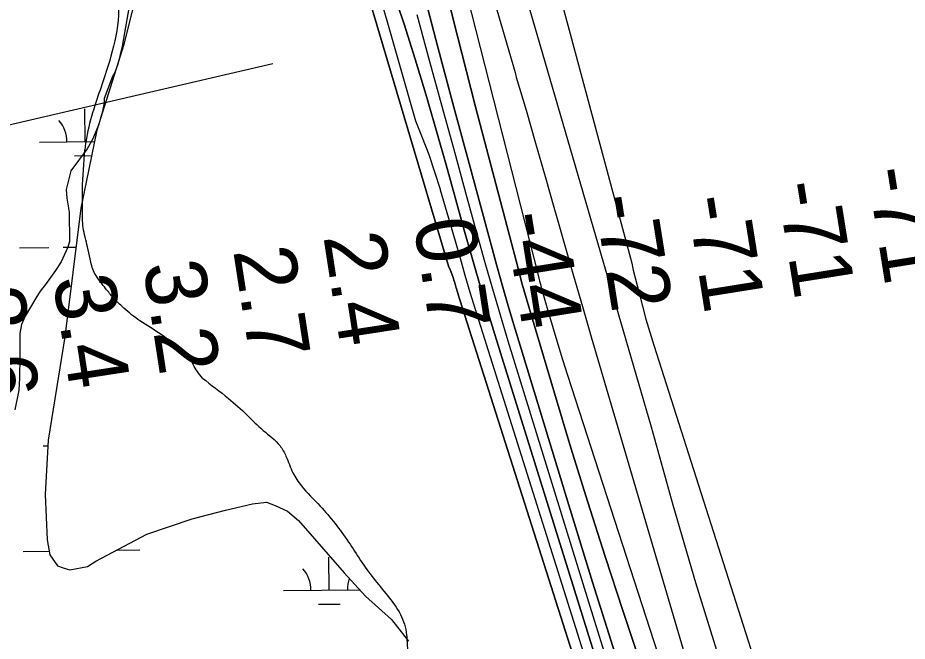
# Model space of a CAD drawing. Extents: x 3694830 to 3732949, y 415201 to 440970.
# Drawn here: x 3716600 to 3717574, y 421382 to 422065 of the extents above; entities that cross this region are included whole.
import ezdxf

# ---------------------------------------------------------------- set-up
doc = ezdxf.new("R2010")
doc.units = 0
for name, color, linetype in [('V-RIVR-EDGE', 7, 'Continuous'), ('V-RIVR-RANG', 7, 'Continuous'), ('V-SITE-VEGE', 7, 'Continuous'), ('V-TOPO-DPTH', 7, 'Continuous'), ('V-TOPO-MAJR', 7, 'Continuous'), ('V-TOPO-MINR', 7, 'Continuous'), ('V-TOPO-WATR', 7, 'Continuous'), ('V-WETL-SWMP', 7, 'Continuous')]:
    doc.layers.add(name, color=color, linetype=linetype)

msp = doc.modelspace()

# ---------------------------------------------------------------- linework, layer by layer
at = {"layer": 'V-RIVR-EDGE'}
for points in [[(3716676.11, 422202.54), (3716661.13, 422192.07), (3716656.26, 422186.82), (3716654.62, 422179.55), (3716655.8, 422165.39), (3716661.84, 422156.08), (3716666.29, 422154.04), (3716675.99, 422152.81), (3716691.36, 422153.98), (3716703.09, 422154.36), (3716711.17, 422153.93), (3716721.27, 422149.06), (3716730.95, 422138.11), (3716731.74, 422130.83), (3716731.73, 422126.38), (3716730.91, 422121.53), (3716727.25, 422115.07), (3716719.14, 422106.6), (3716713.87, 422100.55), (3716711.83, 422094.49), (3716710.15, 422068.21), (3716701.95, 422023.34), (3716684.43, 421969.2), (3716675.86, 421937.28), (3716673.36, 421921.02)], [(3716802.17, 421670.49), (3716792.1, 421685.47), (3716787.68, 421694.78), (3716778.8, 421702.08), (3716757, 421718.31), (3716733.59, 421733.33), (3716716.23, 421747.12), (3716706.95, 421756.04), (3716698.49, 421765.77), (3716688.81, 421778.33), (3716683.58, 421786.43), (3716679.16, 421801.4), (3716676.37, 421814.35), (3716671.57, 421835.39), (3716670.81, 421855.61), (3716670.86, 421876.63), (3716673.36, 421921.02)], [(3716802.17, 421670.49), (3716830.83, 421648.17), (3716851, 421630.33), (3716868.75, 421613.31), (3716887.31, 421596.28), (3716893.75, 421584.94), (3716901.39, 421566.72), (3716910.66, 421552.55), (3716931.23, 421530.25), (3716962.26, 421490.95), (3716975.56, 421470.7), (3716989.66, 421451.26), (3717004.98, 421432.21), (3717019.08, 421411.56), (3717025.9, 421389.3), (3717027.08, 421373.12), (3717052.04, 421328.58), (3717064.92, 421304.29), (3717064.91, 421300.24), (3717064.07, 421287.71), (3717062.43, 421280.03), (3717062, 421269.52), (3717061.97, 421257.79), (3717060.32, 421244.85), (3717056.27, 421243.25), (3717050.6, 421236.39), (3717046.5, 421215.37), (3717041.56, 421181.42), (3717040.68, 421152.71), (3717037.8, 421132.09), (3717033.34, 421127.25), (3717026.45, 421120.39), (3717010.26, 421111.54), (3716998.92, 421105.9), (3716989.2, 421101.07), (3716979.48, 421095.44), (3716972.59, 421088.18), (3716964.46, 421071.62), (3716958.76, 421054.24), (3716953.83, 421022.71), (3716953.79, 421007.35), (3716958.19, 420988.74), (3716965.41, 420962.84), (3716968.21, 420952.32), (3716967.79, 420947.47), (3716958.07, 420938.6), (3716950.36, 420929.31), (3716947.1, 420916.38), (3716947.05, 420897.78), (3716952.27, 420882.4), (3716965.95, 420855.68), (3716968.34, 420839.9), (3716968.61, 420829.95)]]:
    msp.add_spline(points, degree=3, dxfattribs=at)
at = {"layer": 'V-RIVR-RANG'}
msp.add_line((3715905.5, 421788.8), (3716879.53, 422015.19), dxfattribs=at)
at = {"layer": 'V-SITE-VEGE'}
for points in [[(3716701.36, 422141.51), (3716713.74, 422136.55), (3716716.22, 422134.08), (3716721.17, 422129.74), (3716724.89, 422122.31), (3716727.36, 422110.55), (3716725.5, 422100.02), (3716724.26, 422090.74), (3716714.35, 422034.4), (3716709.4, 422014.59), (3716706.3, 422005.3), (3716703.83, 422000.97), (3716694.54, 421976.82), (3716694.54, 421972.49), (3716692.68, 421962.59), (3716688.34, 421947.73), (3716682.15, 421932.87), (3716675.96, 421921.72)], [(3716675.96, 421921.72), (3716658, 421897.58), (3716653.04, 421877.15), (3716653.66, 421867.86), (3716656.14, 421852.38), (3716656.75, 421820.19), (3716654.9, 421814), (3716647.47, 421797.9), (3716641.27, 421788.62), (3716630.13, 421773.14), (3716624.56, 421765.71), (3716619.6, 421758.28), (3716607.84, 421738.47), (3716604.12, 421729.18), (3716602.27, 421719.28), (3716602.26, 421684.61), (3716601.64, 421679.65), (3716601.64, 421670.37), (3716601.02, 421657.37), (3716596.68, 421635.7)]]:
    msp.add_lwpolyline(points, dxfattribs=at)
at = {"layer": 'V-TOPO-DPTH'}
for points in [[(3716819.61, 422642.97), (3717072.36, 421792.2), (3717073.64, 421789.43), (3717074.83, 421786.63), (3717075.89, 421783.77), (3717076.86, 421780.87), (3717077.75, 421777.95), (3717078.63, 421775.02), (3717079.48, 421772.09), (3717080.33, 421769.15), (3717080.43, 421768.78), (3717081.33, 421765.65), (3717082.25, 421762.54), (3717083.21, 421759.43), (3717084.18, 421756.32), (3717315.28, 421030.69)], [(3717315.28, 421030.69), (3717084.18, 421756.32), (3717083.21, 421759.43), (3717082.25, 421762.54), (3717081.33, 421765.65), (3717080.43, 421768.78), (3717080.33, 421769.15), (3717079.48, 421772.09), (3717078.63, 421775.02), (3717077.75, 421777.95), (3717076.86, 421780.87), (3717075.89, 421783.77), (3717074.83, 421786.63), (3717073.64, 421789.43), (3717072.36, 421792.2), (3716819.61, 422642.97)], [(3717052.46, 422162.67), (3717076.62, 422065.19), (3717101.54, 421967.9), (3717145.88, 421798.91), (3717149.26, 421786.27), (3717152.71, 421773.64), (3717156.29, 421761.05), (3717159.95, 421748.48), (3717187.93, 421653.93), (3717205.95, 421594.2), (3717224.38, 421534.6), (3717243.45, 421475.21), (3717262.94, 421415.94), (3717382.01, 421060.22), (3717385.96, 421048.66), (3717390.01, 421037.13), (3717394.21, 421025.66), (3717398.52, 421014.22), (3717451.56, 420875.9), (3717463.31, 420844.57), (3717466.51, 420835.89)], [(3717466.51, 420835.89), (3717463.31, 420844.57), (3717451.56, 420875.9), (3717398.52, 421014.22), (3717394.21, 421025.66), (3717390.01, 421037.13), (3717385.96, 421048.66), (3717382.01, 421060.22), (3717262.94, 421415.94), (3717243.45, 421475.21), (3717224.38, 421534.6), (3717205.95, 421594.2), (3717187.93, 421653.93), (3717159.95, 421748.48), (3717156.29, 421761.05), (3717152.71, 421773.64), (3717149.26, 421786.27), (3717145.88, 421798.91), (3717101.54, 421967.9), (3717076.62, 422065.19), (3717052.46, 422162.67)], [(3717087.33, 422109.05), (3717169.89, 421783.26), (3717170.75, 421779.93), (3717171.63, 421776.6), (3717172.54, 421773.29), (3717173.48, 421769.97), (3717181.43, 421742.2), (3717186.45, 421725.02), (3717191.58, 421707.89), (3717196.89, 421690.81), (3717202.31, 421673.77), (3717404.25, 421050.56), (3717405.26, 421047.54), (3717406.32, 421044.53), (3717407.45, 421041.54), (3717408.62, 421038.58), (3717488.3, 420842.58), (3717490.85, 420836.18)], [(3717087.33, 422109.05), (3717169.89, 421783.26), (3717170.75, 421779.93), (3717171.63, 421776.6), (3717172.54, 421773.29), (3717173.48, 421769.97), (3717181.43, 421742.2), (3717186.45, 421725.02), (3717191.58, 421707.89), (3717196.89, 421690.81), (3717202.31, 421673.77), (3717404.25, 421050.56), (3717405.26, 421047.54), (3717406.32, 421044.53), (3717407.45, 421041.54), (3717408.62, 421038.58), (3717488.3, 420842.58), (3717490.85, 420836.18)], [(3717259.14, 421279.86), (3717128.68, 421698.31), (3717118.21, 421732.45), (3717107.97, 421766.65), (3717098.05, 421800.95), (3717088.36, 421835.32), (3717078.77, 421869.71), (3717069.12, 421904.09), (3717059.36, 421938.44), (3717049.53, 421972.77), (3717047.02, 421981.48), (3717035.47, 422020.01), (3717023.35, 422058.35), (3717010.39, 422096.42)], [(3717259.14, 421279.86), (3717128.68, 421698.31), (3717118.21, 421732.45), (3717107.97, 421766.65), (3717098.05, 421800.95), (3717088.36, 421835.32), (3717078.77, 421869.71), (3717069.12, 421904.09), (3717059.36, 421938.44), (3717049.53, 421972.77), (3717047.02, 421981.48), (3717035.47, 422020.01), (3717023.35, 422058.35), (3717010.39, 422096.42)], [(3717042.79, 422099.17), (3717060.2, 422033.32), (3717077.77, 421967.5), (3717095.45, 421901.72), (3717118.46, 421816.52), (3717124.83, 421793.39), (3717131.34, 421770.3), (3717138.07, 421747.28), (3717144.95, 421724.29), (3717203.62, 421531.46), (3717229.72, 421446.99), (3717256.29, 421362.67), (3717283.57, 421278.58), (3717311.33, 421194.64), (3717352.04, 421073.27), (3717359.95, 421050.19), (3717368.05, 421027.17), (3717376.45, 421004.26), (3717433.29, 420835.49)], [(3717433.29, 420835.49), (3717376.45, 421004.26), (3717368.05, 421027.17), (3717359.95, 421050.19), (3717352.04, 421073.27), (3717311.33, 421194.64), (3717283.57, 421278.58), (3717256.29, 421362.67), (3717229.72, 421446.99), (3717203.62, 421531.46), (3717144.95, 421724.29), (3717138.07, 421747.28), (3717131.34, 421770.3), (3717124.83, 421793.39), (3717118.46, 421816.52), (3717095.45, 421901.72), (3717077.77, 421967.5), (3717060.2, 422033.32), (3717042.79, 422099.17)]]:
    msp.add_lwpolyline(points, dxfattribs=at)
at = {"layer": 'V-TOPO-MAJR'}
msp.add_lwpolyline([(3717122.36, 422082.76), (3717133.43, 422043.99), (3717144.69, 422005.27), (3717146.12, 422000.44), (3717156.76, 421964.17), (3717167.32, 421927.87), (3717177.75, 421891.54), (3717188.09, 421855.18), (3717189.79, 421849.17), (3717199.27, 421815.81), (3717208.83, 421782.48), (3717218.48, 421749.17), (3717228.21, 421715.89), (3717375.73, 421214.18)], dxfattribs=at)
at = {"layer": 'V-TOPO-MINR'}
for points in [[(3717046.06, 422640.19), (3717272.6, 421796.36), (3717273, 421794.49), (3717273.42, 421792.62), (3717273.85, 421790.76), (3717274.3, 421788.9), (3717280.54, 421763.76), (3717284.26, 421749.37), (3717288.17, 421735.04), (3717292.36, 421720.79), (3717296.74, 421706.59), (3717492.66, 421093.01), (3717494.01, 421088.91), (3717495.4, 421084.84), (3717496.86, 421080.78), (3717498.37, 421076.74), (3717570.19, 420888.94), (3717583.23, 420853.69)], [(3716843.14, 422625.78), (3717035.66, 421952.43), (3717043.11, 421934), (3717050.16, 421915.43), (3717056.58, 421896.63), (3717062.58, 421877.69), (3717062.82, 421876.9), (3717068.35, 421858.22), (3717073.82, 421839.52), (3717079.19, 421820.8), (3717084.49, 421802.05), (3717089.84, 421783.32), (3717095.3, 421764.62), (3717100.95, 421745.98), (3717106.72, 421727.37), (3717287.15, 421154.97)], [(3717049.83, 422455.44), (3717293.72, 421617.17), (3717317.57, 421531.71), (3717342.39, 421446.54), (3717368.67, 421361.8), (3717395.92, 421277.36), (3717451.16, 421111.1), (3717457.9, 421091.01), (3717464.71, 421070.94), (3717471.63, 421050.91), (3717478.64, 421030.9), (3717502.35, 420963.75), (3717511.15, 420938.81), (3717519.94, 420913.87), (3717528.72, 420888.93), (3717537.49, 420863.98), (3717546.37, 420839.08), (3717547.18, 420836.85)], [(3717052.46, 422162.67), (3717076.62, 422065.19), (3717101.54, 421967.9), (3717145.88, 421798.91), (3717149.26, 421786.27), (3717152.71, 421773.64), (3717156.29, 421761.05), (3717159.95, 421748.48), (3717187.93, 421653.93), (3717205.95, 421594.2), (3717224.38, 421534.6), (3717243.45, 421475.21), (3717262.94, 421415.94), (3717382.01, 421060.22), (3717385.96, 421048.66), (3717390.01, 421037.13), (3717394.21, 421025.66), (3717398.52, 421014.22), (3717451.56, 420875.9), (3717463.31, 420844.57), (3717466.51, 420835.89)], [(3717087.33, 422109.05), (3717169.89, 421783.26), (3717170.75, 421779.93), (3717171.63, 421776.6), (3717172.54, 421773.29), (3717173.48, 421769.97), (3717181.43, 421742.2), (3717186.45, 421725.02), (3717191.58, 421707.89), (3717196.89, 421690.81), (3717202.31, 421673.77), (3717404.25, 421050.56), (3717405.26, 421047.54), (3717406.32, 421044.53), (3717407.45, 421041.54), (3717408.62, 421038.58), (3717488.3, 420842.58), (3717490.85, 420836.18)], [(3717010.39, 422096.42), (3717023.35, 422058.35), (3717035.47, 422020.01), (3717047.02, 421981.48), (3717049.53, 421972.77), (3717059.36, 421938.44), (3717069.12, 421904.09), (3717078.77, 421869.71), (3717088.36, 421835.32), (3717098.05, 421800.95), (3717107.97, 421766.65), (3717118.21, 421732.45), (3717128.68, 421698.31), (3717259.14, 421279.86)], [(3717042.79, 422099.17), (3717060.2, 422033.32), (3717077.77, 421967.5), (3717095.45, 421901.72), (3717118.46, 421816.52), (3717124.83, 421793.39), (3717131.34, 421770.3), (3717138.07, 421747.28), (3717144.95, 421724.29), (3717203.62, 421531.46), (3717229.72, 421446.99), (3717256.29, 421362.67), (3717283.57, 421278.58), (3717311.33, 421194.64), (3717352.04, 421073.27), (3717359.95, 421050.19), (3717368.05, 421027.17), (3717376.45, 421004.26), (3717433.29, 420835.49)], [(3717037.03, 422068.79), (3717050.81, 422018.73), (3717064.57, 421968.67), (3717078.3, 421918.6), (3717092.02, 421868.53), (3717103.67, 421825.94), (3717111.69, 421797.2), (3717119.88, 421768.51), (3717128.35, 421739.9), (3717137, 421711.35), (3717231.29, 421405.34), (3717251.33, 421341.18)]]:
    msp.add_lwpolyline(points, dxfattribs=at)
at = {"layer": 'V-TOPO-WATR'}
msp.add_lwpolyline([(3716819.61, 422642.97), (3717072.36, 421792.2), (3717073.64, 421789.43), (3717074.83, 421786.63), (3717075.89, 421783.77), (3717076.86, 421780.87), (3717077.75, 421777.95), (3717078.63, 421775.02), (3717079.48, 421772.09), (3717080.33, 421769.15), (3717080.43, 421768.78), (3717081.33, 421765.65), (3717082.25, 421762.54), (3717083.21, 421759.43), (3717084.18, 421756.32), (3717315.28, 421030.69)], dxfattribs=at)
at = {"layer": 'V-WETL-SWMP'}
for p, q in [((3716739.47, 422130.06), (3716716.27, 422036.15)), ((3716716.27, 422036.15), (3716686.64, 421942.18)), ((3716673.8, 421929.65), (3716673.37, 421965.65)), ((3716686.64, 421942.18), (3716668.89, 421856.58)), ((3716623.8, 421929.06), (3716684.07, 421929.77)), ((3716661.98, 421914.08), (3716680.86, 421914.3)), ((3716668.89, 421856.58), (3716651.56, 421715.83)), ((3716601.77, 421813.35), (3716633.77, 421813.73)), ((3716649.77, 421813.93), (3716663.66, 421814.09)), ((3716651.56, 421715.83), (3716633.1, 421602.65)), ((3716633.1, 421602.65), (3716629.86, 421542.89)), ((3716627.77, 421596.41), (3716632.76, 421596.46)), ((3716629.86, 421542.89), (3716632.07, 421493.28)), ((3716856.95, 421532.63), (3716872.56, 421534.58)), ((3716872.56, 421534.58), (3716881.77, 421530.97)), ((3716790.89, 421516.51), (3716827.59, 421525.97)), ((3716827.59, 421525.97), (3716856.95, 421532.63)), ((3716881.77, 421530.97), (3716895.61, 421524.64)), ((3716895.61, 421524.64), (3716907.63, 421514.62)), ((3716741.39, 421499.6), (3716790.89, 421516.51)), ((3716907.63, 421514.62), (3716957.68, 421457.09)), ((3716685.55, 421469.78), (3716741.39, 421499.6)), ((3716632.07, 421493.28), (3716634.95, 421476.76)), ((3716605.74, 421480.7), (3716634.2, 421481.04)), ((3716634.95, 421476.76), (3716643.31, 421464.87)), ((3716708.29, 421481.93), (3716733.73, 421482.23)), ((3716676.4, 421464.2), (3716685.55, 421469.78)), ((3716941.11, 421438.27), (3716940.68, 421474.27)), ((3716643.31, 421464.87), (3716650.68, 421462.17)), ((3716650.68, 421462.17), (3716657.13, 421460.38)), ((3716657.13, 421460.38), (3716676.4, 421464.2)), ((3716957.68, 421457.09), (3716980.85, 421431.53)), ((3716891.12, 421437.67), (3716974.38, 421438.67)), ((3716980.85, 421431.53), (3717009.53, 421406.01)), ((3716929.3, 421422.7), (3716953.3, 421422.98)), ((3717009.53, 421406.01), (3717028.09, 421382.25))]:
    msp.add_line(p, q, dxfattribs=at)
for centre, start, end in [((3716618.55, 421929.47), 359.91153, 41.45518), ((3716885.87, 421438.09), 359.91153, 41.45518), ((3716996.35, 421439.4), 160.59885, 181.45519)]:
    msp.add_arc(centre, 35.25, start, end, dxfattribs=at)

# ---------------------------------------------------------------- texts
at = {"layer": 'V-RIVR-RANG'}
for s, rotation, p in [('-71', 279.08983, (3717530.18, 421898.66)), ('-71', 279.08983, (3717431.4, 421883.1)), ('-72', 279.08983, (3717231.21, 421868.4)), ('-71', 279.08983, (3717332.62, 421867.55)), ('-44', 279.08983, (3717132.97, 421849.46)), ('0.7', 278.80833, (3717033.41, 421841.43)), ('2.4', 278.80833, (3716934.62, 421825.88)), ('2.7', 278.80833, (3716835.84, 421810.32)), ('3.2', 278.80833, (3716737.06, 421794.77)), ('3.4', 278.80833, (3716638.27, 421779.22)), ('3.6', 278.80833, (3716539.21, 421765.49))]:
    msp.add_text(s, height=67, rotation=rotation, dxfattribs=at).set_placement(p)

doc.saveas('drawing.dxf')
